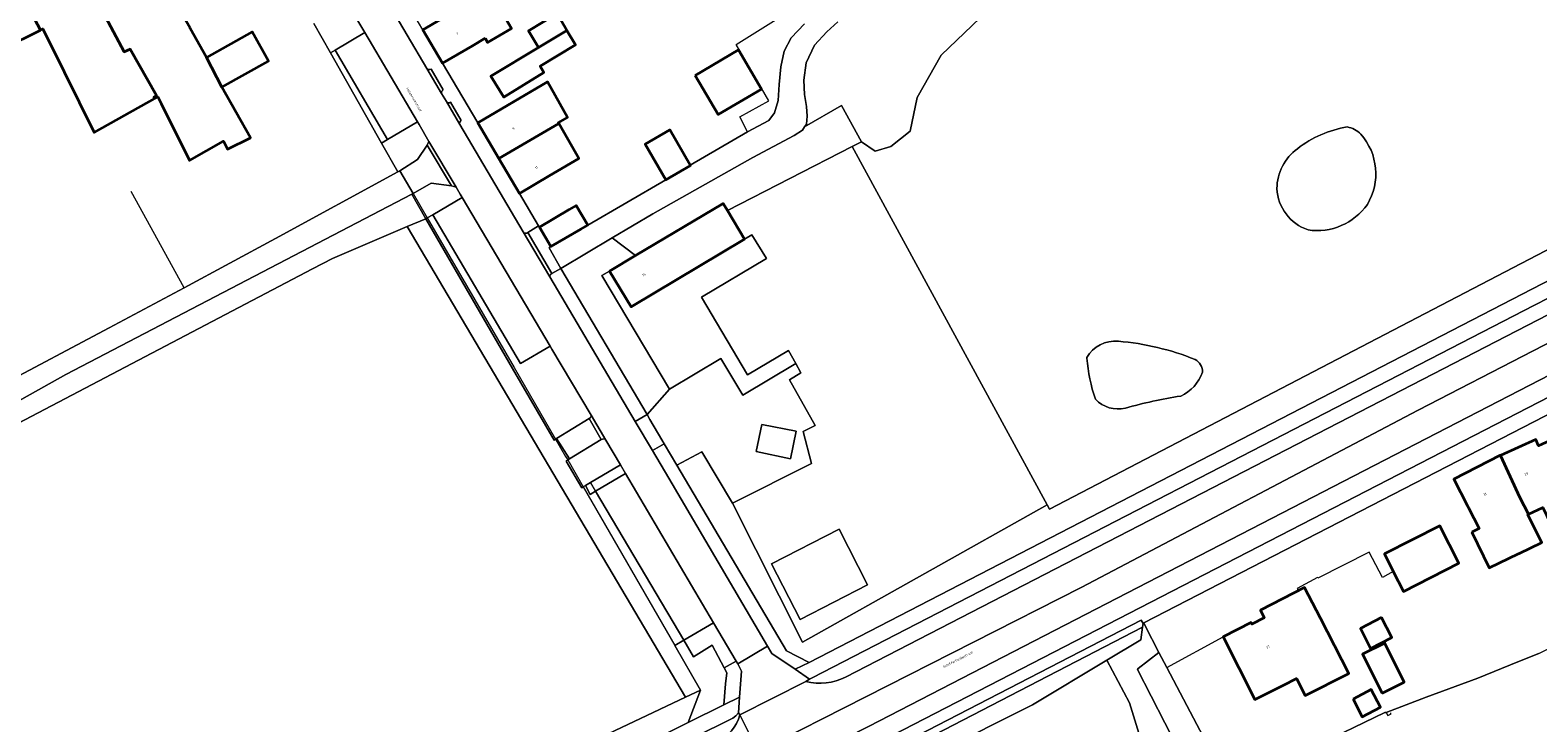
# Model space of a CAD drawing. Header units: metres. Extents: x 197700 to 204338, y 317132 to 325229.
# Tile 288 of 656: x 200557 to 200775, y 318846 to 318947. Entities that reach past the tile are written whole.
import ezdxf
from ezdxf.enums import TextEntityAlignment as Align

# ---------------------------------------------------------------- set-up
doc = ezdxf.new("R2010")
doc.units = ezdxf.units.M
for name, color, linetype, lineweight in [('B-WE-GR-BEPLANTING_CULTUUR_BOSPLANTSOEN-GV', 90, 'Continuous', 18), ('B-WE-GR-BEPLANTING_CULTUUR_HEESTERS-GV', 90, 'Continuous', 18), ('B-WE-IE-TERREINAFSCHEIDING_KUNSTMATIG_HEKWERK-G', 20, 'IE-TERREINAFSCHEIDING-KUNSTMATIG', 18), ('B-WE-IE-TERREINAFSCHEIDING_KUNSTMATIG_MUUR-G', 90, 'IE-TERREINAFSCHEIDING-KUNSTMATIG-DICHT', 18), ('B-WE-OG-BEBOUWING-GV', 7, 'Continuous', 35), ('B-WE-OG-BEBOUWING-T18', 10, 'Continuous', 18), ('B-WE-OG-TERREIN_CULTUURSCHEIDING-GV', 7, 'Continuous', 18), ('B-WE-OG-TERREIN_ERF-GV', 7, 'Continuous', 18), ('B-WE-OG-TOPOGRAFIE-T18', 10, 'Continuous', 18), ('B-WE-VH-ONVERHARD-GV', 252, 'Continuous', 18), ('B-WE-VH-VERHARDING_ASFALT-GV', 252, 'Continuous', 18), ('B-WE-VH-VERHARDING_BETONSTRAATSTEEN-GV', 252, 'Continuous', 18), ('B-WE-VH-VERHARDING_OPEN-GV', 252, 'Continuous', 18), ('B-WE-VH-VERHARDING_TEGEL-GV', 252, 'Continuous', 18)]:
    doc.layers.add(name, color=color, linetype=linetype, lineweight=lineweight)
doc.styles.add('NLCS-ISO-M200-T18', font='NLCS-ISO.ttf', dxfattribs={"height": 0.36})
doc.linetypes.add('IE-TERREINAFSCHEIDING-KUNSTMATIG', pattern='A,4,[82,NLCS.SHX,S=0.75,R=90,X=0,Y=0],4,-2', length=10)
doc.linetypes.add('IE-TERREINAFSCHEIDING-KUNSTMATIG-DICHT', pattern='A,8,-1,[82,NLCS.SHX,S=0.75,R=90,X=0,Y=0],-1', length=10)

msp = doc.modelspace()

# ---------------------------------------------------------------- linework, layer by layer
at = {"layer": 'B-WE-GR-BEPLANTING_CULTUUR_BOSPLANTSOEN-GV'}
for points in [[(200674, 318947.704), (200672.387, 318946.264), (200670.643, 318944.375), (200669.425, 318941.782), (200669.077, 318939.285), (200669.163, 318937.2), (200669.45, 318935.473), (200669.585, 318934.074), (200669.451, 318932.955), (200669.202, 318932.557), (200674.537, 318935.655), (200677.397, 318930.372), (200679.372, 318929.015), (200681.665, 318929.71), (200684.431, 318931.921), (200685.461, 318936.795), (200688.927, 318942.888), (200697.92, 318951.511)], [(200614.454, 318919.276), (200612.408, 318922.81), (200562.394, 318896.747), (200542.055, 318885.416), (200519.334, 318872.477), (200502.7, 318862.935), (200495.192, 318858.628), (200489.405, 318854.802), (200489.983, 318853.986), (200487.162, 318852.121), (200464.7, 318835.58), (200473.621, 318818.796), (200481.464, 318818.85)], [(200482.477, 318818.89), (200482.393, 318819.065), (200481.434, 318821.239), (200485.973, 318823.987), (200498.053, 318831.147), (200504.765, 318834.369), (200503.565, 318861.221), (200529.265, 318874.991), (200552.588, 318888.173), (200598.037, 318912.025), (200600.939, 318913.542), (200611.764, 318918.135), (200614.454, 318919.276)], [(200728.425, 318832.279), (200723.265, 318842.567), (200717.336, 318854.138), (200717.394, 318854.27), (200720.381, 318856.611), (200718.437, 318860.442), (200718.247, 318860.866), (200718.139, 318860.81), (200718.06, 318860.247), (200717.801, 318858.411), (200712.904, 318855.492), (200716.168, 318849.31), (200719.298, 318839.159), (200724.039, 318830.332)]]:
    msp.add_lwpolyline(points, dxfattribs=at)
msp.add_lwpolyline([(200677.397, 318930.372), (200674.537, 318935.655), (200669.202, 318932.557), (200668.901, 318932.076), (200667.666, 318931.278), (200661.689, 318928.112), (200647.235, 318919.99), (200641.366, 318916.51), (200644.763, 318913.944), (200657.425, 318921.478), (200658.031, 318920.458), (200676.092, 318929.704)], close=True, dxfattribs=at)
for points in [[(200747.614, 318932.531, 0.1255745), (200740.448, 318929.391)], [(200749.601, 318931.485, 0.1635661), (200747.614, 318932.531)], [(200750.543, 318921.331, 0.3271058), (200749.601, 318931.485)], [(200740.448, 318929.391, 0.2366912), (200737.467, 318923.634)], [(200737.467, 318923.634, 0.3073455), (200741.965, 318917.667)], [(200741.965, 318917.667, 0.2845236), (200750.543, 318921.331)], [(200714.55, 318901.572, 0.297063), (200709.992, 318899.222)], [(200725.638, 318898.94, 0.074754), (200714.55, 318901.572)], [(200709.992, 318899.222, 0.013009), (200710.01, 318899.125)], [(200710.01, 318899.125, 0.0640837), (200711.231, 318893.202)], [(200726.714, 318897.086, 0.2843498), (200725.638, 318898.94)], [(200723.576, 318893.646, 0.1987613), (200726.714, 318897.086)], [(200711.231, 318893.202, 0.2684251), (200715.566, 318891.912)], [(200715.566, 318891.912, -0.0312595), (200723.576, 318893.646)]]:
    msp.add_lwpolyline(points, format="xyb", dxfattribs=at)
at = {"layer": 'B-WE-GR-BEPLANTING_CULTUUR_HEESTERS-GV'}
for points in [[(200598.265, 318947.489), (200600.671, 318943.233), (200601.317, 318943.62), (200605.605, 318946.159), (200603.25, 318950.142)], [(200628.122, 318898.358), (200615.436, 318919.844), (200614.645, 318919.386), (200614.454, 318919.276), (200626.989, 318897.619), (200632.972, 318887.283), (200633.207, 318887.42), (200633.346, 318887.501), (200638.061, 318890.425)], [(200638.327, 318890.883), (200632.648, 318900.445), (200632.41, 318900.847), (200628.122, 318898.358)], [(200635.206, 318884.582), (200634.948, 318884.418), (200634.716, 318884.27), (200636.968, 318880.38), (200637.197, 318880.525), (200637.504, 318880.718), (200638.262, 318881.167), (200642.592, 318883.702), (200640.46, 318887.293)], [(200639.808, 318887.378), (200635.206, 318884.582)]]:
    msp.add_lwpolyline(points, dxfattribs=at)
for points in [[(200608.918, 318930.737), (200608.039, 318930.195), (200610.37, 318926.033), (200610.677, 318926.2), (200613.245, 318927.815), (200614.644, 318929.901), (200614.897, 318930.453), (200613.458, 318932.879), (200613.236, 318933.254)], [(200612.408, 318922.81), (200614.454, 318919.276), (200614.645, 318919.386), (200615.436, 318919.844), (200619.705, 318922.345), (200619.423, 318922.822), (200618.824, 318923.832), (200618.129, 318924.023), (200615.218, 318924.406), (200612.599, 318922.91)], [(200650.433, 318857.616), (200654.154, 318851.174), (200652.366, 318846.472), (200657.512, 318849.026), (200657.759, 318852.097), (200657.948, 318853.658), (200657.573, 318854.368), (200655.836, 318857.654), (200653.149, 318855.982), (200651.758, 318858.398)]]:
    msp.add_lwpolyline(points, close=True, dxfattribs=at)
for points in [[(200638.061, 318890.425, 0.336264), (200638.327, 318890.883)], [(200640.46, 318887.293, 0.3701443), (200639.808, 318887.378)]]:
    msp.add_lwpolyline(points, format="xyb", dxfattribs=at)
at = {"layer": 'B-WE-IE-TERREINAFSCHEIDING_KUNSTMATIG_HEKWERK-G'}
for points in [[(200660.929, 318931.835), (200659.829, 318933.996), (200664.041, 318936.312), (200659.289, 318944.47), (200682.71, 318959.129)], [(200652.653, 318927.013), (200660.929, 318931.835)], [(200637.848, 318918.368), (200649.146, 318924.911)], [(200579.495, 318909.289), (200571.859, 318923.201)], [(200612.599, 318922.91), (200614.645, 318919.386)], [(200614.645, 318919.386), (200627.203, 318897.759)], [(200592.684, 318916.412), (200579.495, 318909.289)], [(200568.665, 318903.527), (200579.495, 318909.289)], [(200627.203, 318897.759), (200633.207, 318887.42)], [(200633.207, 318887.42), (200634.643, 318884.946), (200634.948, 318884.418)], [(200634.948, 318884.418), (200637.197, 318880.525)], [(200637.197, 318880.525), (200650.433, 318857.616)], [(200650.433, 318857.616), (200654.154, 318851.174)], [(200721.547, 318854.448), (200729.679, 318858.859)], [(200753.259, 318847.936), (200759.069, 318850.135), (200766.5, 318852.875), (200772.313, 318855.259), (200775.326, 318856.476), (200780.189, 318858.933)], [(200721.171, 318855.161), (200721.547, 318854.448)], [(200721.547, 318854.448), (200730.674, 318837.159), (200742.712, 318842.916), (200753.078, 318847.922)], [(200654.154, 318851.174), (200652.366, 318846.472)]]:
    msp.add_lwpolyline(points, dxfattribs=at)
at = {"layer": 'B-WE-IE-TERREINAFSCHEIDING_KUNSTMATIG_MUUR-G'}
for points in [[(200754.29, 318868.316), (200752.728, 318867.458), (200750.796, 318871.122), (200743.371, 318867.335), (200743.318, 318867.432), (200740.402, 318865.851), (200740.545, 318865.587)], [(200753.259, 318847.936), (200753.522, 318847.505), (200753.987, 318847.72), (200753.911, 318847.876)]]:
    msp.add_lwpolyline(points, dxfattribs=at)
at = {"layer": 'B-WE-OG-BEBOUWING-GV'}
for points in [[(200580.393, 318946.799), (200568.217, 318967.891), (200560.217, 318963.5), (200560.135, 318963.454), (200570.815, 318943.368), (200571.699, 318943.762), (200575.481, 318937.078), (200575.13, 318936.856), (200575.249, 318936.639), (200575.706, 318936.896), (200576.199, 318935.903), (200580.261, 318927.708), (200585.196, 318930.482), (200585.772, 318929.321), (200589.074, 318930.958), (200584.969, 318938.26), (200582.72, 318942.581), (200580.36, 318946.78)], [(200558.747, 318946.541), (200559.074, 318946.702), (200562.146, 318940.484), (200566.492, 318931.717), (200575.249, 318936.639), (200575.13, 318936.856), (200575.481, 318937.078), (200571.699, 318943.762), (200570.815, 318943.368), (200560.135, 318963.454), (200551.72, 318958.745), (200553.886, 318954.62), (200553.854, 318954.602), (200555.957, 318950.69), (200556.511, 318950.688)], [(200543.106, 318951.1), (200543.25, 318950.826), (200542.299, 318950.297), (200540.015, 318949.028), (200541.785, 318945.733), (200539.64, 318944.58), (200544.288, 318935.929), (200549.56, 318938.848), (200548.189, 318941.323), (200558.747, 318946.541), (200556.511, 318950.688), (200555.957, 318950.69), (200553.854, 318954.602), (200548.977, 318951.838), (200548.542, 318952.622), (200547.08, 318951.824), (200546.368, 318951.435), (200545.734, 318952.569)], [(200623.011, 318945.353), (200623.367, 318944.742), (200626.836, 318946.764), (200623.628, 318952.265), (200614.027, 318946.576), (200616.87, 318941.741), (200621.18, 318944.276)], [(200630.749, 318943.996), (200634.824, 318946.461), (200633.924, 318948.039), (200633.43, 318948.911), (200629.302, 318946.425)], [(200582.72, 318942.581), (200584.969, 318938.26), (200591.699, 318942.043), (200589.313, 318946.287)], [(200634.824, 318946.461), (200630.749, 318943.996), (200623.857, 318939.853), (200625.705, 318936.835), (200631.513, 318940.394), (200630.961, 318941.298), (200636.078, 318944.388)], [(200653.38, 318939.993), (200656.706, 318934.318), (200662.967, 318937.986), (200659.64, 318943.661)], [(200626.295, 318935.659), (200621.977, 318933.112), (200625.012, 318927.968), (200633.646, 318933.013), (200633.576, 318933.133), (200634.904, 318933.911), (200632.035, 318939.044)], [(200632.291, 318925.469), (200636.581, 318928), (200633.646, 318933.013), (200625.012, 318927.968), (200627.985, 318922.928)], [(200652.653, 318927.013), (200649.69, 318932.099), (200646.157, 318930.04), (200649.146, 318924.911), (200652.678, 318926.969)], [(200635.143, 318920.602), (200630.851, 318918.058), (200632.521, 318915.239), (200636.823, 318917.788), (200637.848, 318918.368), (200636.158, 318921.203)], [(200641.009, 318911.71), (200644.105, 318906.552), (200660.502, 318916.304), (200658.031, 318920.458), (200657.425, 318921.478), (200644.763, 318913.944)], [(200782.566, 318882.523), (200779.887, 318888.516), (200775.295, 318886.463), (200774.887, 318887.376), (200769.769, 318885.087), (200772.567, 318878.976), (200773.857, 318876.598), (200775.913, 318877.572), (200778.208, 318872.728), (200782.082, 318874.563), (200780.377, 318878.162), (200780.7, 318878.315), (200779.443, 318881.127)], [(200765.659, 318873.977), (200768.171, 318868.837), (200772.43, 318870.89), (200772.489, 318870.919), (200775.785, 318872.507), (200774.107, 318875.736), (200773.728, 318876.537), (200773.857, 318876.598), (200772.567, 318878.976), (200769.769, 318885.087), (200769.71, 318885.061), (200763.032, 318881.642), (200765.008, 318877.783), (200765.144, 318877.517), (200766.687, 318874.503)], [(200754.29, 318868.316), (200755.755, 318865.435), (200763.773, 318869.514), (200761.02, 318874.924), (200753.003, 318870.845)], [(200743.751, 318861.564), (200741.473, 318866.015), (200735.075, 318862.74), (200735.645, 318861.627), (200733.841, 318860.704), (200733.727, 318860.927), (200729.679, 318858.859), (200731.953, 318854.406), (200734.293, 318849.825), (200738.409, 318851.904), (200740.321, 318852.869), (200741.574, 318850.388), (200747.849, 318853.557)], [(200752.6, 318861.651), (200749.536, 318860.078), (200751.011, 318857.205), (200754.075, 318858.778)], [(200752.674, 318850.721), (200755.884, 318852.338), (200753.049, 318857.971), (200749.839, 318856.354)], [(200748.472, 318849.851), (200749.816, 318847.301), (200752.454, 318848.691), (200751.11, 318851.241)]]:
    msp.add_lwpolyline(points, close=True, dxfattribs=at)
at = {"layer": 'B-WE-OG-TERREIN_CULTUURSCHEIDING-GV'}
for points in [[(200718.898, 318968.071), (200697.92, 318951.511), (200688.927, 318942.888), (200685.461, 318936.795), (200684.431, 318931.921), (200681.665, 318929.71), (200679.372, 318929.015), (200677.397, 318930.372), (200676.092, 318929.704), (200704.236, 318877.944), (200704.613, 318877.309), (200795.917, 318924.87), (200792.16, 318931.726), (200791.731, 318932.509), (200790.073, 318931.666), (200758.575, 318989.142)], [(200608.039, 318930.195), (200608.918, 318930.737), (200601.317, 318943.62), (200600.671, 318943.233)], [(200660.502, 318916.304), (200661.559, 318916.942), (200663.667, 318913.545), (200654.271, 318907.922), (200660.959, 318896.728), (200666.855, 318900.22), (200667.932, 318898.368), (200668.656, 318897.017), (200667.031, 318895.99), (200670.705, 318889.404), (200668.983, 318888.52), (200670.211, 318883.912), (200658.75, 318878.164), (200668.875, 318858.087), (200704.236, 318877.944), (200676.092, 318929.704), (200658.031, 318920.458)], [(200669.837, 318855.182), (200783.101, 318913.628), (200795.1, 318920.08), (200797.743, 318921.538), (200795.917, 318924.87), (200704.613, 318877.309), (200704.236, 318877.944), (200668.875, 318858.087), (200658.75, 318878.164), (200654.338, 318885.591), (200650.738, 318883.647), (200666.555, 318856.851)], [(200635.206, 318884.582), (200633.346, 318887.501), (200633.207, 318887.42), (200632.972, 318887.283), (200626.989, 318897.619), (200614.454, 318919.276), (200611.764, 318918.135), (200651.96, 318850.133), (200654.154, 318851.174), (200650.433, 318857.616), (200651.758, 318858.398), (200638.966, 318879.931), (200638.207, 318879.448), (200637.504, 318880.718), (200637.197, 318880.525), (200636.968, 318880.38), (200634.716, 318884.27), (200634.948, 318884.418)], [(200537.723, 318798.014), (200587.056, 318818.526), (200624.142, 318836.931), (200651.96, 318850.133), (200611.764, 318918.135), (200600.939, 318913.542), (200598.037, 318912.025), (200552.588, 318888.173), (200529.265, 318874.991), (200503.565, 318861.221), (200515.671, 318850.843)], [(200644.763, 318913.944), (200641.366, 318916.51), (200633.94, 318912.107), (200646.414, 318890.974), (200649.666, 318894.635), (200639.87, 318911.077), (200641.009, 318911.71)], [(200674.204, 318874.41), (200678.267, 318866.379), (200668.546, 318861.359), (200664.428, 318869.42)], [(200683.86, 318842.613), (200718.06, 318860.247), (200718.139, 318860.81), (200717.871, 318861.275), (200682.553, 318843.065)]]:
    msp.add_lwpolyline(points, close=True, dxfattribs=at)
for points in [[(200740.448, 318929.391, -0.1255745), (200747.614, 318932.531)], [(200747.614, 318932.531, -0.1635661), (200749.601, 318931.485)], [(200749.601, 318931.485, -0.3271058), (200750.543, 318921.331)], [(200737.467, 318923.634, -0.2366912), (200740.448, 318929.391)], [(200741.965, 318917.667, -0.3073455), (200737.467, 318923.634)], [(200750.543, 318921.331, -0.2845236), (200741.965, 318917.667)], [(200709.992, 318899.222, -0.297063), (200714.55, 318901.572)], [(200714.55, 318901.572, -0.074754), (200725.638, 318898.94)], [(200710.01, 318899.125, -0.013009), (200709.992, 318899.222)], [(200711.231, 318893.202, -0.0640837), (200710.01, 318899.125)], [(200725.638, 318898.94, -0.2843498), (200726.714, 318897.086)], [(200726.714, 318897.086, -0.1987613), (200723.576, 318893.646)], [(200715.566, 318891.912, -0.2684251), (200711.231, 318893.202)], [(200723.576, 318893.646, 0.0312595), (200715.566, 318891.912)]]:
    msp.add_lwpolyline(points, format="xyb", dxfattribs=at)
for points in [[(200688.384, 318842.15), (200702.12, 318849.062), (200712.904, 318855.492), (200717.801, 318858.411), (200718.06, 318860.247), (200683.86, 318842.613)], [(200772.119, 318836.236), (200770.143, 318837.403), (200756.252, 318832.376), (200753.871, 318821.793), (200749.505, 318814.914), (200741.832, 318808.828), (200733.101, 318806.183), (200727.942, 318807.109), (200723.179, 318819.544), (200721.063, 318833.435), (200719.298, 318839.159), (200716.168, 318849.31), (200712.904, 318855.492), (200702.12, 318849.062), (200688.384, 318842.15)], [(200721.547, 318854.448), (200721.171, 318855.161), (200720.381, 318856.611), (200717.394, 318854.27), (200717.336, 318854.138), (200723.265, 318842.567), (200728.425, 318832.279)], [(200775.326, 318856.476), (200772.313, 318855.259), (200766.5, 318852.875), (200759.069, 318850.135), (200753.259, 318847.936), (200753.078, 318847.922), (200742.712, 318842.916), (200730.674, 318837.159), (200721.547, 318854.448)], [(200588.834, 318814.943), (200625.92, 318833.348), (200626.746, 318833.757), (200652.366, 318846.472), (200654.154, 318851.174), (200651.96, 318850.133), (200624.142, 318836.931), (200587.056, 318818.526), (200537.723, 318798.014), (200539.239, 318794.383), (200555.041, 318800.244)]]:
    msp.add_lwpolyline(points, dxfattribs=at)
at = {"layer": 'B-WE-OG-TERREIN_ERF-GV'}
for points in [[(200634.824, 318946.461), (200636.078, 318944.388), (200630.961, 318941.298), (200631.513, 318940.394), (200625.705, 318936.835), (200623.857, 318939.853), (200630.749, 318943.996), (200629.302, 318946.425), (200633.43, 318948.911), (200633.924, 318948.039)], [(200653.38, 318939.993), (200659.64, 318943.661), (200662.967, 318937.986), (200656.706, 318934.318)], [(200772.43, 318870.89), (200768.171, 318868.837), (200765.659, 318873.977), (200766.687, 318874.503), (200765.144, 318877.517), (200765.008, 318877.783), (200763.032, 318881.642), (200769.71, 318885.061), (200769.769, 318885.087), (200774.887, 318887.376), (200775.295, 318886.463), (200779.887, 318888.516), (200782.566, 318882.523), (200779.443, 318881.127), (200780.7, 318878.315), (200780.377, 318878.162), (200782.082, 318874.563), (200778.208, 318872.728), (200775.913, 318877.572), (200773.857, 318876.598), (200773.728, 318876.537), (200774.107, 318875.736), (200775.785, 318872.507), (200772.489, 318870.919)], [(200754.29, 318868.316), (200753.003, 318870.845), (200761.02, 318874.924), (200763.773, 318869.514), (200755.755, 318865.435)], [(200729.679, 318858.859), (200733.727, 318860.927), (200733.841, 318860.704), (200735.645, 318861.627), (200735.075, 318862.74), (200741.473, 318866.015), (200743.751, 318861.564), (200747.849, 318853.557), (200741.574, 318850.388), (200740.321, 318852.869), (200738.409, 318851.904), (200734.293, 318849.825), (200731.953, 318854.406)], [(200752.6, 318861.651), (200754.075, 318858.778), (200751.011, 318857.205), (200749.536, 318860.078)], [(200752.674, 318850.721), (200749.839, 318856.354), (200753.049, 318857.971), (200755.884, 318852.338)], [(200748.472, 318849.851), (200751.11, 318851.241), (200752.454, 318848.691), (200749.816, 318847.301)]]:
    msp.add_lwpolyline(points, close=True, dxfattribs=at)
for points in [[(200552.454, 318894.937), (200568.665, 318903.527), (200579.495, 318909.289), (200592.684, 318916.412), (200610.37, 318926.033), (200608.039, 318930.195), (200600.671, 318943.233), (200598.265, 318947.489)], [(200580.36, 318946.78), (200582.72, 318942.581), (200589.313, 318946.287), (200591.699, 318942.043), (200584.969, 318938.26), (200589.074, 318930.958), (200585.772, 318929.321), (200585.196, 318930.482), (200580.261, 318927.708), (200576.199, 318935.903), (200575.706, 318936.896), (200575.249, 318936.639), (200566.492, 318931.717), (200562.146, 318940.484), (200559.074, 318946.702)], [(200626.836, 318946.764), (200623.367, 318944.742), (200623.011, 318945.353), (200621.18, 318944.276), (200616.87, 318941.741), (200621.977, 318933.112), (200626.295, 318935.659), (200632.035, 318939.044), (200634.904, 318933.911), (200633.576, 318933.133), (200633.646, 318933.013), (200636.581, 318928), (200632.291, 318925.469), (200627.985, 318922.928), (200630.743, 318918.242), (200630.851, 318918.058), (200635.143, 318920.602), (200636.158, 318921.203), (200637.848, 318918.368), (200649.146, 318924.911), (200646.157, 318930.04), (200649.69, 318932.099), (200652.653, 318927.013), (200660.929, 318931.835), (200664.046, 318933.452), (200664.858, 318934.554), (200665.377, 318936.336), (200665.527, 318938.676), (200665.738, 318941.236), (200666.231, 318943.483), (200667.252, 318945.421), (200669.188, 318947.429)], [(200669.188, 318947.429), (200667.252, 318945.421), (200666.231, 318943.483), (200665.738, 318941.236), (200665.527, 318938.676), (200665.377, 318936.336), (200664.858, 318934.554), (200664.046, 318933.452), (200660.929, 318931.835), (200652.653, 318927.013), (200652.678, 318926.969), (200649.146, 318924.911), (200637.848, 318918.368), (200636.823, 318917.788), (200632.521, 318915.239), (200632.26, 318915.087), (200633.94, 318912.107), (200641.366, 318916.51), (200647.235, 318919.99), (200661.689, 318928.112), (200667.666, 318931.278), (200668.901, 318932.076), (200669.202, 318932.557), (200669.451, 318932.955), (200669.585, 318934.074), (200669.45, 318935.473), (200669.163, 318937.2), (200669.077, 318939.285), (200669.425, 318941.782), (200670.643, 318944.375), (200672.387, 318946.264), (200674, 318947.704)], [(200558.747, 318946.541), (200548.189, 318941.323)], [(200542.055, 318885.416), (200562.394, 318896.747), (200612.408, 318922.81), (200612.599, 318922.91), (200610.677, 318926.2), (200610.37, 318926.033), (200592.684, 318916.412), (200579.495, 318909.289), (200568.665, 318903.527), (200552.454, 318894.937)], [(200812.197, 318909.292), (200718.247, 318860.866), (200718.437, 318860.442), (200720.381, 318856.611), (200721.171, 318855.161), (200721.547, 318854.448), (200730.674, 318837.159), (200742.712, 318842.916), (200753.078, 318847.922), (200753.259, 318847.936), (200759.069, 318850.135), (200766.5, 318852.875), (200772.313, 318855.259), (200775.326, 318856.476)]]:
    msp.add_lwpolyline(points, dxfattribs=at)
at = {"layer": 'B-WE-VH-ONVERHARD-GV'}
for points in [[(200646.836, 318890.259), (200648.568, 318887.324), (200648.894, 318886.773), (200650.738, 318883.647), (200654.338, 318885.591), (200658.75, 318878.164), (200670.211, 318883.912), (200668.983, 318888.52), (200670.705, 318889.404), (200667.031, 318895.99), (200668.656, 318897.017), (200667.932, 318898.368), (200660.241, 318893.806), (200657.097, 318899.059), (200649.666, 318894.635), (200646.414, 318890.974)], [(200663.009, 318889.555), (200667.959, 318888.601), (200667.171, 318884.594), (200662.186, 318885.621)]]:
    msp.add_lwpolyline(points, close=True, dxfattribs=at)
at = {"layer": 'B-WE-VH-VERHARDING_ASFALT-GV'}
for points in [[(200603.25, 318950.142), (200605.605, 318946.159), (200613.236, 318933.254), (200613.458, 318932.879), (200614.897, 318930.453), (200618.824, 318923.832), (200619.423, 318922.822), (200619.705, 318922.345), (200632.41, 318900.847), (200632.648, 318900.445), (200638.327, 318890.883), (200640.46, 318887.293), (200642.592, 318883.702), (200643.318, 318882.448), (200656.001, 318860.903), (200659.306, 318855.374), (200659.56, 318854.949), (200663.819, 318857.501), (200649.548, 318881.799), (200647.205, 318885.766), (200644.703, 318890.002), (200632.369, 318910.883), (200628.527, 318917.385), (200619.357, 318932.902), (200617.412, 318936.192), (200616.71, 318937.379), (200614.571, 318940.996), (200608.887, 318950.608)], [(200669.387, 318852.405), (200659.827, 318847.583), (200662.471, 318842.299), (200709.163, 318865.98), (200757.882, 318891.623), (200807.77, 318917.318), (200805.754, 318920.974)], [(200805.754, 318920.974), (200784.28, 318909.335), (200675.11, 318853.027)], [(200656.589, 318843.667), (200591.411, 318811.396), (200578.779, 318805.559), (200566.021, 318800.007), (200556.17, 318796.022), (200536.911, 318788.568), (200523.819, 318783.867), (200515.399, 318781.211), (200498.899, 318776.744), (200497.797, 318776.572), (200496.681, 318776.593), (200483.771, 318771.987), (200480.913, 318771.044), (200480.807, 318771.012), (200480.497, 318770.844), (200479.761, 318770.635), (200480.194, 318767.154), (200504.265, 318773.609), (200524.814, 318780.045), (200554.834, 318791.259), (200586.848, 318804.788), (200634.038, 318828.237), (200662.471, 318842.299), (200659.827, 318847.583)]]:
    msp.add_lwpolyline(points, dxfattribs=at)
for points in [[(200601.317, 318943.62), (200608.918, 318930.737), (200613.236, 318933.254), (200605.605, 318946.159)], [(200615.436, 318919.844), (200628.122, 318898.358), (200632.41, 318900.847), (200619.705, 318922.345)], [(200809.787, 318913.663), (200807.77, 318917.318), (200757.882, 318891.623), (200709.163, 318865.98), (200662.471, 318842.299), (200664.261, 318838.723), (200678.517, 318845.96)], [(200643.318, 318882.448), (200638.966, 318879.931), (200651.758, 318858.398), (200656.001, 318860.903)], [(200659.799, 318850.168), (200659.627, 318847.863), (200659.827, 318847.583), (200669.387, 318852.405), (200669.887, 318852.77), (200667.815, 318854.172), (200664.434, 318856.46), (200663.819, 318857.501), (200659.56, 318854.949), (200660.077, 318853.903)]]:
    msp.add_lwpolyline(points, close=True, dxfattribs=at)
for points in [[(200675.11, 318853.027, -0.1733204), (200669.387, 318852.405)], [(200659.827, 318847.583, -0.2135761), (200656.589, 318843.667)]]:
    msp.add_lwpolyline(points, format="xyb", dxfattribs=at)
at = {"layer": 'B-WE-VH-VERHARDING_BETONSTRAATSTEEN-GV'}
for points in [[(200615.187, 318940.875, -0.391437), (200614.571, 318940.996)], [(200616.71, 318937.379, -0.3609988), (200616.959, 318937.903)], [(200618.028, 318936.097, -0.4072945), (200617.412, 318936.192)], [(200619.357, 318932.902, -0.3900928), (200619.567, 318933.467)], [(200629.193, 318917.295, -0.4208549), (200628.527, 318917.385)], [(200632.369, 318910.883, -0.3822019), (200632.666, 318911.34)], [(200638.327, 318890.883, -0.336264), (200638.061, 318890.425)], [(200639.808, 318887.378, -0.3701443), (200640.46, 318887.293)]]:
    msp.add_lwpolyline(points, format="xyb", dxfattribs=at)
for points in [[(200614.571, 318940.996), (200616.71, 318937.379)], [(200616.959, 318937.903), (200615.187, 318940.875)], [(200617.412, 318936.192), (200619.357, 318932.902)], [(200619.567, 318933.467), (200618.028, 318936.097)], [(200628.527, 318917.385), (200632.369, 318910.883)], [(200632.666, 318911.34), (200629.193, 318917.295)], [(200638.061, 318890.425), (200639.808, 318887.378)], [(200640.46, 318887.293), (200638.327, 318890.883)]]:
    msp.add_lwpolyline(points, dxfattribs=at)
for points in [[(200618.129, 318924.023), (200618.824, 318923.832), (200614.897, 318930.453), (200614.644, 318929.901)], [(200632.521, 318915.239), (200630.851, 318918.058), (200630.743, 318918.242), (200629.193, 318917.295), (200632.666, 318911.34), (200633.94, 318912.107), (200632.26, 318915.087)], [(200648.568, 318887.324), (200646.836, 318890.259), (200646.414, 318890.974), (200644.703, 318890.002), (200647.205, 318885.766), (200648.894, 318886.773)], [(200663.009, 318889.555), (200662.186, 318885.621), (200667.171, 318884.594), (200667.959, 318888.601)], [(200674.204, 318874.41), (200664.428, 318869.42), (200668.546, 318861.359), (200678.267, 318866.379)]]:
    msp.add_lwpolyline(points, close=True, dxfattribs=at)
at = {"layer": 'B-WE-VH-VERHARDING_OPEN-GV'}
for points in [[(200610.677, 318926.2), (200612.599, 318922.91), (200615.218, 318924.406), (200618.129, 318924.023), (200614.644, 318929.901), (200613.245, 318927.815)], [(200633.346, 318887.501), (200635.206, 318884.582), (200639.808, 318887.378), (200638.061, 318890.425)], [(200663.819, 318857.501), (200664.434, 318856.46), (200667.815, 318854.172), (200669.837, 318855.182), (200666.555, 318856.851), (200650.738, 318883.647), (200648.894, 318886.773), (200647.205, 318885.766), (200649.548, 318881.799)], [(200638.966, 318879.931), (200643.318, 318882.448), (200642.592, 318883.702), (200638.262, 318881.167)], [(200638.966, 318879.931), (200638.262, 318881.167), (200637.504, 318880.718), (200638.207, 318879.448)], [(200659.306, 318855.374), (200656.001, 318860.903), (200651.758, 318858.398), (200653.149, 318855.982), (200655.836, 318857.654), (200657.573, 318854.368)]]:
    msp.add_lwpolyline(points, close=True, dxfattribs=at)
at = {"layer": 'B-WE-VH-VERHARDING_TEGEL-GV'}
for points in [[(200625.012, 318927.968), (200621.977, 318933.112), (200616.87, 318941.741), (200614.027, 318946.576), (200610.877, 318951.932), (200605.795, 318960.58), (200602.769, 318965.677), (200599.772, 318970.726), (200597.015, 318975.31), (200595.201, 318978.327), (200594.963, 318982.31), (200592.536, 318980.952)], [(200608.887, 318950.608), (200614.571, 318940.996)], [(200615.187, 318940.875), (200616.959, 318937.903)], [(200616.71, 318937.379), (200617.412, 318936.192)], [(200618.028, 318936.097), (200619.567, 318933.467)], [(200619.357, 318932.902), (200628.527, 318917.385)], [(200629.193, 318917.295), (200630.743, 318918.242), (200627.985, 318922.928), (200625.012, 318927.968)], [(200675.11, 318853.027), (200784.28, 318909.335), (200805.754, 318920.974), (200807.989, 318922.185), (200807.105, 318924.117), (200804.746, 318922.801), (200801.316, 318920.888), (200791.589, 318915.622), (200780.903, 318909.956), (200774.71, 318906.774), (200670.293, 318852.944), (200670.093, 318852.847), (200669.887, 318852.77), (200669.387, 318852.405)], [(200646.414, 318890.974), (200633.94, 318912.107), (200632.666, 318911.34)], [(200632.369, 318910.883), (200644.703, 318890.002), (200646.414, 318890.974)], [(200679.96, 318841.728), (200682.553, 318843.065), (200717.871, 318861.275), (200718.139, 318860.81), (200718.247, 318860.866), (200812.197, 318909.292), (200811.128, 318911.23), (200686.514, 318847.016), (200674.185, 318840.664), (200665.48, 318836.288), (200666.241, 318834.768)], [(200659.627, 318847.863), (200659.799, 318850.168), (200657.512, 318849.026), (200652.366, 318846.472), (200626.746, 318833.757), (200625.92, 318833.348), (200588.834, 318814.943)], [(200659.827, 318847.583), (200659.627, 318847.863), (200659.269, 318847.456), (200658.83, 318847.14), (200590.385, 318813.221)], [(200590.385, 318813.221), (200658.83, 318847.14), (200659.269, 318847.456), (200659.627, 318847.863)]]:
    msp.add_lwpolyline(points, dxfattribs=at)
for points in [[(200614.571, 318940.996, 0.391437), (200615.187, 318940.875)], [(200616.959, 318937.903, 0.3609988), (200616.71, 318937.379)], [(200617.412, 318936.192, 0.4072945), (200618.028, 318936.097)], [(200619.567, 318933.467, 0.3900928), (200619.357, 318932.902)], [(200628.527, 318917.385, 0.4208549), (200629.193, 318917.295)], [(200632.666, 318911.34, 0.3822019), (200632.369, 318910.883)], [(200669.387, 318852.405, 0.1733204), (200675.11, 318853.027)], [(200656.589, 318843.667, 0.2135761), (200659.827, 318847.583)]]:
    msp.add_lwpolyline(points, format="xyb", dxfattribs=at)
for points in [[(200804.746, 318922.801), (200803.647, 318924.794), (200797.743, 318921.538), (200795.1, 318920.08), (200783.101, 318913.628), (200669.837, 318855.182), (200667.815, 318854.172), (200669.887, 318852.77), (200670.093, 318852.847), (200670.293, 318852.944), (200774.71, 318906.774), (200780.903, 318909.956), (200791.589, 318915.622), (200801.316, 318920.888)], [(200644.105, 318906.552), (200641.009, 318911.71), (200639.87, 318911.077), (200649.666, 318894.635), (200657.097, 318899.059), (200660.241, 318893.806), (200667.932, 318898.368), (200666.855, 318900.22), (200660.959, 318896.728), (200654.271, 318907.922), (200663.667, 318913.545), (200661.559, 318916.942), (200660.502, 318916.304)], [(200664.261, 318838.723), (200665.48, 318836.288), (200674.185, 318840.664), (200686.514, 318847.016), (200811.128, 318911.23), (200809.787, 318913.663), (200678.517, 318845.96)], [(200659.799, 318850.168), (200660.077, 318853.903), (200659.56, 318854.949), (200659.306, 318855.374), (200657.573, 318854.368), (200657.948, 318853.658), (200657.759, 318852.097), (200657.512, 318849.026)]]:
    msp.add_lwpolyline(points, close=True, dxfattribs=at)

# ---------------------------------------------------------------- texts
at = {"layer": 'B-WE-OG-BEBOUWING-T18', "style": 'NLCS-ISO-M200-T18'}
for s, rotation, p in [('7', 30.4, (200618.998, 318946.013)), ('9', 30.5, (200627.103, 318932.295)), ('11', 30.5, (200630.428, 318926.659)), ('15', 31, (200645.987, 318911.19)), ('29', 24.1, (200773.546, 318882.394)), ('31', 27.1, (200767.544, 318879.458)), ('37', 27.1, (200736.165, 318857.4))]:
    msp.add_text(s, height=0.36, rotation=rotation, dxfattribs=at).set_placement(p, align=Align.MIDDLE)
at = {"layer": 'B-WE-OG-TOPOGRAFIE-T18', "style": 'NLCS-ISO-M200-T18'}
for s, rotation, p in [('Holzbroekstraat', 300.7, (200612.741, 318936.489)), ('Schifferheidestraat', 27.2, (200691.36, 318855.59))]:
    msp.add_text(s, height=0.36, rotation=rotation, dxfattribs=at).set_placement(p, align=Align.MIDDLE)

doc.saveas('drawing.dxf')
